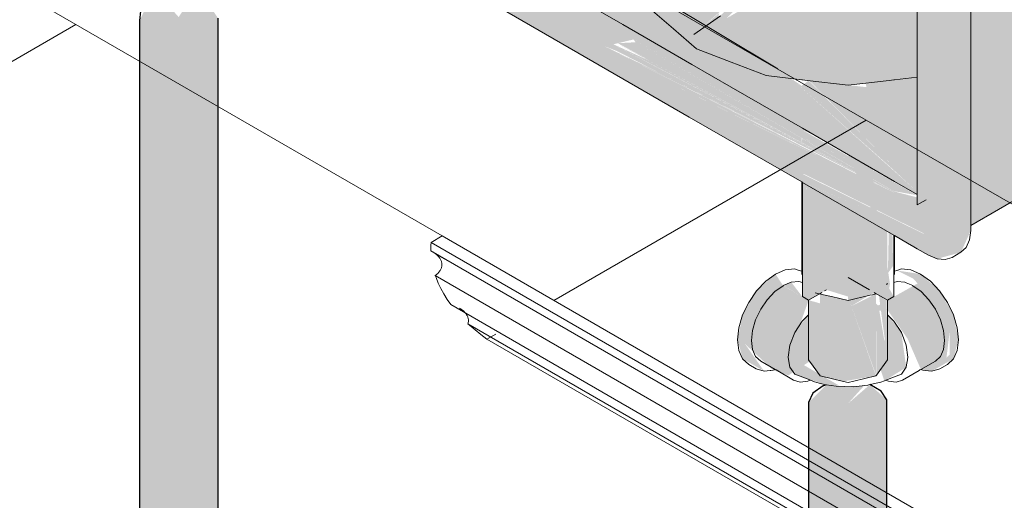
# Model space of a CAD drawing. Header units: millimetres. Extents: x 567 to 934, y -1 to 364.
# Tile 531 of 656: x 734.013 to 734.777, y 68.175 to 68.548. Entities that reach past the tile are written whole.
import ezdxf

# ---------------------------------------------------------------- set-up
doc = ezdxf.new("R2010")
doc.units = ezdxf.units.MM
doc.header["$MEASUREMENT"] = 0
for name, color, linetype, lineweight in [('A-GLAZ', 7, 'Continuous', 13), ('A-WALL', 7, 'Continuous', 25), ('AL-Condutos', 3, 'Continuous', 25), ('AL-Conexões', 63, 'Continuous', 18), ('AL-Hidrômetro principal', 9, 'Continuous', 18), ('Peças hidrossanitárias', 7, 'Continuous', 13), ('S-COLS', 7, 'Continuous', 13)]:
    doc.layers.add(name, color=color, linetype=linetype, lineweight=lineweight)

msp = doc.modelspace()

# ---------------------------------------------------------------- hatches: boundary and pattern name
at = {"layer": 'AL-Condutos', "linetype": 'Continuous'}
for points in [[(734.1668, 68.54948), (734.15787, 68.56291), (734.14524, 68.56398), (734.13622, 68.55041), (734.12401, 68.56425), (734.11243, 68.56154), (734.10598, 68.54764), (734.10598, 67.93584), (734.11054, 67.92898), (734.13143, 67.92115), (734.1555, 67.92487), (734.1668, 67.93768)], [(734.62531, 67.6548), (734.62725, 67.63227), (734.64486, 67.6221), (734.66974, 67.62286), (734.68541, 67.63403), (734.68608, 68.25317), (734.67279, 68.26507), (734.65584, 68.25041), (734.64977, 68.26347), (734.63892, 68.26484), (734.62526, 68.25133)], [(734.66815, 68.26406), (734.64964, 68.26377), (734.65584, 68.25041)], [(734.686, 67.65507), (734.68608, 68.25317), (734.68544, 67.6555)]]:
    msp.add_hatch(color=91, dxfattribs=at).paths.add_polyline_path(points)
at = {"layer": 'AL-Conexões', "linetype": 'Continuous'}
for points in [[(734.69369, 68.35371), (734.70624, 68.34751), (734.72706, 68.32553), (734.73468, 68.30589), (734.73468, 68.28829), (734.72097, 68.27557), (734.73763, 68.28519), (734.74157, 68.29991), (734.73763, 68.31919), (734.72685, 68.33785), (734.71213, 68.35091)], [(734.59781, 68.27627), (734.6096, 68.27231), (734.63341, 68.28802), (734.6263, 68.29906), (734.62522, 68.31928), (734.61445, 68.30545), (734.60934, 68.28636), (734.62522, 68.33049), (734.60543, 68.34191), (734.59954, 68.35091), (734.58482, 68.33785), (734.57405, 68.31919), (734.57011, 68.29991), (734.57405, 68.28519), (734.59071, 68.27556), (734.57599, 68.29651)], [(734.60561, 68.34198), (734.62037, 68.33329), (734.6118, 68.34462)], [(734.71239, 68.2769), (734.72097, 68.27557), (734.73226, 68.28604), (734.73468, 68.30589), (734.72706, 68.32553), (734.7099, 68.34365), (734.68645, 68.33049), (734.68645, 68.32307), (734.70208, 68.30071)], [(734.66464, 68.3207), (734.68645, 68.32307), (734.68078, 68.32721)], [(734.68407, 68.26801), (734.70102, 68.27853), (734.69722, 68.30545), (734.68645, 68.31928), (734.68645, 68.30445), (734.67801, 68.28573)], [(734.63859, 68.26488), (734.64914, 68.26426), (734.61473, 68.28421), (734.61445, 68.27318)], [(734.68645, 68.28028), (734.70165, 68.27941), (734.68835, 68.28709)]]:
    msp.add_hatch(color=51, dxfattribs=at).paths.add_polyline_path(points)
at = {"layer": 'AL-Hidrômetro principal', "linetype": 'Continuous'}
for points in [[(734.07552, 69.95865), (734.69264, 69.30236), (734.72512, 69.28361), (734.74088, 69.26804), (734.73378, 69.25861), (734.7511, 69.26861), (734.7511, 68.44361), (735.01091, 69.41861)], [(733.78183, 68.915), (733.80021, 68.89561), (733.93254, 68.82415), (733.97127, 68.83084), (734.1717, 68.71513), (734.10075, 68.74246), (734.1717, 68.71082), (734.10075, 68.73333), (734.1717, 68.69502), (734.10075, 68.72921), (734.1717, 68.69305), (734.10075, 68.72638), (734.1717, 68.68888), (734.10075, 68.72209), (734.53254, 68.4728), (734.62037, 68.4485), (734.51153, 68.50208), (734.62037, 68.44985), (734.46702, 68.52766), (734.50323, 68.51365), (734.4737, 68.52926), (734.49015, 68.53323), (734.62037, 68.46276), (734.69183, 68.43072), (734.5747, 68.53588), (734.53412, 68.5293), (734.5399, 68.53497), (734.52793, 68.53466), (734.55293, 68.54775), (734.52353, 68.53846), (734.50275, 68.55642), (734.49589, 68.57524), (734.48957, 68.57803), (734.49299, 68.61902), (734.20259, 68.80186), (734.19832, 68.80474), (734.13731, 68.79774), (734.1717, 68.77654), (734.10075, 68.7969), (734.1717, 68.76677), (734.10075, 68.78482), (734.1717, 68.74903), (734.10075, 68.77985), (734.1717, 68.74696), (734.10075, 68.77673), (734.1717, 68.74221), (734.10075, 68.76409), (733.96309, 68.84225), (733.80887, 68.92461), (733.81579, 69.76861), (733.80887, 69.76461), (733.81579, 69.76061), (733.81579, 69.79993), (734.70953, 69.24461), (734.70953, 68.40461), (734.71819, 68.36561), (734.72492, 68.36275), (734.74349, 68.36779), (734.7511, 68.38461), (734.7511, 69.23861), (734.74349, 69.26422), (734.72512, 69.28361), (733.85043, 69.78861), (733.80041, 69.81647), (733.78183, 69.81143), (733.77422, 69.79461), (733.77422, 68.94061)], [(735.01091, 68.53861), (735.01091, 69.41861), (734.7511, 68.44361), (734.7511, 68.38861)], [(734.53931, 68.67211), (734.51087, 68.65065), (734.49498, 68.62793), (734.48957, 68.60363), (734.50223, 68.55688), (734.53826, 68.52573), (734.59221, 68.50492), (734.65584, 68.49761), (734.70953, 68.50378), (734.70953, 68.59842), (734.69828, 68.62754), (734.69149, 68.63784), (734.70826, 68.60452), (734.70953, 68.60803), (734.69242, 68.64515), (734.68559, 68.67158), (734.68328, 68.69657), (734.68128, 68.90754), (734.67785, 68.90952), (734.65584, 68.90426), (734.6304, 68.90754), (734.63263, 68.6979), (734.63256, 68.58779), (734.56151, 68.54942), (734.58036, 68.5682), (734.61986, 68.58302), (734.56151, 68.54943), (734.63256, 68.58779), (734.63256, 68.69417), (734.6304, 68.90754), (734.62841, 68.69759), (734.6304, 68.69774), (734.61986, 68.64746), (734.61324, 68.63063), (734.61261, 68.6194), (734.59783, 68.59097), (734.59368, 68.59337), (734.5762, 68.5706), (734.55761, 68.55235), (734.53621, 68.53696), (734.57878, 68.57396), (734.59368, 68.59337), (734.61833, 68.64292), (734.60927, 68.66619), (734.5762, 68.65775), (734.58205, 68.65363)], [(734.55593, 68.55362), (734.53621, 68.53696), (734.55468, 68.54947)], [(734.59126, 68.52781), (734.59973, 68.52717), (734.56923, 68.54361)], [(734.46696, 68.52769), (734.62037, 68.45028), (734.50704, 68.50834)], [(734.46853, 68.52807), (734.50704, 68.50834), (734.62037, 68.45174), (734.50323, 68.51365)], [(734.47364, 68.52929), (734.62037, 68.45256), (734.501, 68.51676)], [(734.47645, 68.52996), (734.62037, 68.45276), (734.50047, 68.5175)], [(734.4771, 68.53011), (734.50047, 68.5175), (734.62037, 68.45609), (734.49089, 68.53084)], [(734.48932, 68.53303), (734.49089, 68.53084), (734.62037, 68.45689)], [(734.62037, 68.45689), (734.4902, 68.5332), (734.48937, 68.53301)], [(734.4902, 68.53321), (734.61986, 68.45719), (734.69183, 68.42218), (734.62037, 68.46276)], [(734.49089, 68.53084), (734.69183, 68.41499), (734.62037, 68.45689)], [(734.50047, 68.5175), (734.61986, 68.45303), (734.61986, 68.45635)], [(734.50323, 68.51365), (734.69183, 68.41413), (734.62037, 68.45256)], [(734.50704, 68.50834), (734.69183, 68.41397), (734.62037, 68.45174)], [(734.51153, 68.50208), (734.69183, 68.4136), (734.62037, 68.44985)], [(734.61167, 68.50269), (734.69183, 68.4312), (734.62037, 68.49672)], [(734.61986, 68.49719), (734.69183, 68.43363), (734.62538, 68.50111)], [(734.62591, 68.50105), (734.69131, 68.43415), (734.62037, 68.49672), (734.70953, 68.41483), (734.70953, 68.48558), (734.69333, 68.50192), (734.66952, 68.49918), (734.67012, 68.49597)], [(734.69333, 68.50192), (734.70953, 68.48558), (734.70953, 68.50378)], [(734.53254, 68.4728), (734.61986, 68.42238), (734.69183, 68.39279), (734.62037, 68.42868), (734.69183, 68.41143), (734.62037, 68.43896), (734.69183, 68.41333), (734.62037, 68.4485)], [(734.62037, 68.46409), (734.71646, 68.40861), (734.69183, 68.43072)], [(734.61986, 68.45303), (734.69183, 68.41483), (734.62037, 68.45609)], [(734.69131, 68.42246), (734.62037, 68.45689), (734.69131, 68.41529), (734.70953, 68.41209)], [(734.62037, 68.45256), (734.70953, 68.40461), (734.71646, 68.40861), (734.69183, 68.41499)], [(734.62037, 68.4485), (734.69131, 68.41358), (734.62037, 68.43896), (734.69131, 68.41163), (734.62037, 68.42924), (734.71442, 68.3826), (734.70953, 68.40461), (734.69183, 68.41413)], [(734.67439, 68.4329), (734.65584, 68.44361), (734.67973, 68.38741)], [(734.62037, 68.42868), (734.69131, 68.39305), (734.62037, 68.42209), (734.71819, 68.36561), (734.71452, 68.38216)], [(734.63911, 68.33862), (734.63467, 68.41383), (734.62553, 68.41911), (734.62563, 68.36572), (734.62374, 68.42014), (734.62037, 68.42209), (734.62037, 68.33346), (734.62522, 68.33066)], [(734.62522, 68.35593), (734.62522, 68.41929), (734.62381, 68.4201)], [(734.62522, 68.35148), (734.62674, 68.41841), (734.62522, 68.41929)], [(734.67675, 68.3362), (734.67888, 68.34056), (734.67794, 68.38637), (734.68009, 68.38761), (734.63238, 68.41515), (734.63278, 68.34057), (734.65584, 68.33347), (734.65584, 68.33034)], [(734.68641, 68.33063), (734.6884, 68.34337), (734.68177, 68.38664), (734.65584, 68.40161), (734.65584, 68.37361), (734.67436, 68.35897), (734.65692, 68.34891)], [(734.68641, 68.35014), (734.68641, 68.38396), (734.68177, 68.38664)], [(734.68679, 68.35158), (734.69083, 68.3572), (734.69032, 68.3817), (734.68747, 68.38335)], [(734.68641, 68.34222), (734.68641, 68.33063), (734.69131, 68.33346)], [(734.63419, 68.27195), (734.63419, 68.32815), (734.62527, 68.33063), (734.62522, 68.28445)], [(734.67749, 68.27195), (734.65703, 68.33004), (734.63419, 68.33552), (734.63419, 68.27195), (734.6523, 68.26762)], [(734.65846, 68.32609), (734.67174, 68.33414), (734.65686, 68.33058)], [(734.67749, 68.27281), (734.67749, 68.33551), (734.65846, 68.32609)], [(734.68645, 68.28445), (734.68578, 68.33027), (734.67984, 68.33442)], [(734.67755, 68.32808), (734.67789, 68.27251), (734.68645, 68.28445), (734.67956, 68.3261)]]:
    msp.add_hatch(color=40, dxfattribs=at).paths.add_polyline_path(points)

# ---------------------------------------------------------------- linework, layer by layer
at = {"layer": 'A-GLAZ', "color": 8, "lineweight": 5}
for p, q in [((734.66999, 68.47047), (734.42751, 68.33047)), ((735.88243, 67.77047), (734.66999, 68.47047)), ((734.3409, 68.38047), (734.33224, 68.37547)), ((734.33224, 68.37547), (735.71788, 67.57547)), ((735.72654, 67.58047), (734.3409, 68.38047)), ((734.33209, 68.36884), (734.34253, 68.36282)), ((734.33209, 68.36884), (735.70641, 67.57538)), ((734.33548, 68.34984), (735.67349, 67.57734)), ((734.34746, 68.32719), (735.63427, 67.58425)), ((734.36083, 68.31234), (735.60854, 67.59197)), ((734.38234, 68.30439), (734.37554, 68.30047)), ((735.58798, 67.60047), (734.37554, 68.30047)), ((734.37554, 68.30047), (735.58798, 67.60047))]:
    msp.add_line(p, q, dxfattribs=at)
for points in [[(734.33209, 68.36884), (734.33211, 68.37327), (734.33224, 68.37547)], [(734.33548, 68.34984), (734.33605, 68.35027), (734.3366, 68.35073), (734.33711, 68.35119), (734.33758, 68.35167), (734.33803, 68.35215), (734.33844, 68.35265), (734.33882, 68.35315), (734.33916, 68.35367), (734.33946, 68.35419), (734.33973, 68.35472), (734.33996, 68.35525), (734.34016, 68.35579), (734.34031, 68.35633), (734.34043, 68.35687), (734.34051, 68.35742), (734.34056, 68.35797), (734.34056, 68.35852), (734.34053, 68.35907), (734.34046, 68.35962), (734.34035, 68.36017), (734.3402, 68.36071), (734.34002, 68.36125), (734.3398, 68.36178), (734.33954, 68.36231), (734.33925, 68.36284), (734.33892, 68.36335), (734.33855, 68.36386), (734.33815, 68.36436), (734.33772, 68.36485), (734.33725, 68.36533), (734.33675, 68.36579), (734.33621, 68.36625), (734.33565, 68.36669), (734.33505, 68.36712), (734.33443, 68.36754), (734.33378, 68.36794), (734.33359, 68.36805)], [(734.34746, 68.32719), (734.34459, 68.3313), (734.34201, 68.33546), (734.33972, 68.33969), (734.33772, 68.34396), (734.33602, 68.34827), (734.33548, 68.34984)], [(734.36083, 68.31234), (734.36098, 68.31288), (734.36109, 68.31343), (734.36116, 68.31398), (734.36119, 68.31452), (734.36119, 68.31507), (734.36115, 68.31562), (734.36107, 68.31617), (734.36095, 68.31672), (734.36079, 68.31726), (734.3606, 68.3178), (734.36037, 68.31833), (734.3601, 68.31886), (734.3598, 68.31938), (734.35946, 68.31989), (734.35908, 68.3204), (734.35867, 68.3209), (734.35823, 68.32138), (734.35775, 68.32186), (734.35724, 68.32232), (734.3567, 68.32278), (734.35613, 68.32321), (734.35553, 68.32364), (734.3549, 68.32405), (734.35424, 68.32445), (734.35422, 68.32446)], [(734.37554, 68.30047), (734.3708, 68.30394), (734.3663, 68.30753), (734.36206, 68.31121), (734.36083, 68.31234)]]:
    msp.add_lwpolyline(points, dxfattribs=at)
at = {"layer": 'A-WALL', "color": 8, "lineweight": 5}
for p, q in [((734.04069, 68.8338), (734.66999, 68.47047)), ((733.96646, 68.59665), (734.3409, 68.38047))]:
    msp.add_line(p, q, dxfattribs=at)
at = {"layer": 'AL-Condutos'}
for p, q in [((734.10665, 68.55499), (734.10598, 68.54764)), ((734.10598, 68.54764), (734.10598, 67.95501)), ((734.1668, 67.95511), (734.1668, 68.54948)), ((734.63657, 68.26415), (734.62856, 68.25844)), ((734.63674, 68.2642), (734.63657, 68.26415)), ((734.63892, 68.26484), (734.63674, 68.2642)), ((734.68152, 68.26004), (734.67279, 68.26507)), ((734.68608, 68.25317), (734.68152, 68.26004)), ((734.62856, 68.25844), (734.62526, 68.25133)), ((734.68608, 67.65501), (734.68608, 68.25317)), ((734.62526, 68.25133), (734.62526, 67.63953))]:
    msp.add_line(p, q, dxfattribs=at)
at = {"layer": 'AL-Conexões'}
for p, q in [((734.60716, 68.35415), (734.59954, 68.35091)), ((734.61427, 68.35486), (734.60716, 68.35415)), ((734.618, 68.3537), (734.61427, 68.35486)), ((734.61986, 68.35313), (734.618, 68.3537)), ((734.69369, 68.35371), (734.69183, 68.35313)), ((734.69741, 68.35485), (734.69369, 68.35371)), ((734.70451, 68.35415), (734.69741, 68.35485)), ((734.71213, 68.35091), (734.70451, 68.35415)), ((734.59192, 68.34535), (734.58482, 68.33785)), ((734.59954, 68.35091), (734.59192, 68.34535)), ((734.6118, 68.34462), (734.60561, 68.34198)), ((734.61773, 68.34521), (734.6118, 68.34462)), ((734.62037, 68.34439), (734.61773, 68.34521)), ((734.69395, 68.34521), (734.69131, 68.34439)), ((734.69988, 68.34462), (734.69395, 68.34521)), ((734.70086, 68.3442), (734.69988, 68.34462)), ((734.70607, 68.34198), (734.70086, 68.3442)), ((734.71975, 68.34535), (734.71213, 68.35091)), ((734.72685, 68.33785), (734.71975, 68.34535)), ((734.58482, 68.33785), (734.57872, 68.32893)), ((734.59907, 68.33727), (734.59314, 68.33101)), ((734.60543, 68.34191), (734.59907, 68.33727)), ((734.60561, 68.34198), (734.60543, 68.34191)), ((734.70624, 68.34191), (734.70607, 68.34198)), ((734.71261, 68.33727), (734.70624, 68.34191)), ((734.71854, 68.33101), (734.71261, 68.33727)), ((734.73295, 68.32893), (734.72685, 68.33785)), ((734.57872, 68.32893), (734.57405, 68.31919)), ((734.59314, 68.33101), (734.58805, 68.32355)), ((734.72363, 68.32355), (734.71854, 68.33101)), ((734.73763, 68.31919), (734.73295, 68.32893)), ((734.58805, 68.32355), (734.58414, 68.31541)), ((734.72754, 68.31541), (734.72363, 68.32355)), ((734.57405, 68.31919), (734.5711, 68.30929)), ((734.58414, 68.31541), (734.58168, 68.30714)), ((734.62028, 68.3144), (734.61445, 68.30545)), ((734.62522, 68.31928), (734.62028, 68.3144)), ((734.69139, 68.3144), (734.68645, 68.31928)), ((734.69722, 68.30545), (734.69139, 68.3144)), ((734.73, 68.30715), (734.72754, 68.31541)), ((734.74057, 68.30929), (734.73763, 68.31919)), ((734.5711, 68.30929), (734.57011, 68.29991)), ((734.58168, 68.30714), (734.58084, 68.29931)), ((734.61445, 68.30545), (734.61066, 68.29572)), ((734.70102, 68.29572), (734.69722, 68.30545)), ((734.73084, 68.29931), (734.73, 68.30715)), ((734.74157, 68.29991), (734.74057, 68.30929)), ((734.57011, 68.29991), (734.5711, 68.29169)), ((734.58084, 68.29931), (734.58168, 68.29244)), ((734.73, 68.29244), (734.73084, 68.29931)), ((734.74057, 68.29169), (734.74157, 68.29991)), ((734.5711, 68.29169), (734.57405, 68.28519)), ((734.58168, 68.29244), (734.58414, 68.28701)), ((734.61066, 68.29572), (734.60934, 68.28636)), ((734.70234, 68.28636), (734.70102, 68.29572)), ((734.72754, 68.28701), (734.73, 68.29244)), ((734.73763, 68.28519), (734.74057, 68.29169)), ((734.57405, 68.28519), (734.57872, 68.28085)), ((734.58414, 68.28701), (734.58805, 68.28339)), ((734.58805, 68.28339), (734.59929, 68.2769)), ((734.60934, 68.28636), (734.61015, 68.28152)), ((734.70159, 68.28193), (734.70174, 68.2828)), ((734.70174, 68.2828), (734.70234, 68.28636)), ((734.71239, 68.2769), (734.72363, 68.28339)), ((734.72363, 68.28339), (734.72754, 68.28701)), ((734.73295, 68.28085), (734.73763, 68.28519)), ((734.57872, 68.28085), (734.58461, 68.27745)), ((734.58461, 68.27745), (734.59071, 68.27556)), ((734.59071, 68.27556), (734.59528, 68.27602)), ((734.59528, 68.27602), (734.59592, 68.27608)), ((734.59592, 68.27608), (734.59781, 68.27627)), ((734.59781, 68.27627), (734.59929, 68.2769)), ((734.59929, 68.2769), (734.6, 68.27648)), ((734.6, 68.27648), (734.61351, 68.26869)), ((734.61015, 68.28152), (734.61066, 68.27853)), ((734.61066, 68.27853), (734.61445, 68.27318)), ((734.69722, 68.27318), (734.70102, 68.27853)), ((734.69817, 68.26869), (734.71096, 68.27607)), ((734.70102, 68.27853), (734.70159, 68.28193)), ((734.71096, 68.27607), (734.71168, 68.27649)), ((734.71168, 68.27649), (734.71239, 68.2769)), ((734.71239, 68.2769), (734.71386, 68.27627)), ((734.71386, 68.27627), (734.71576, 68.27608)), ((734.71576, 68.27608), (734.72097, 68.27557)), ((734.72097, 68.27557), (734.72706, 68.27745)), ((734.72706, 68.27745), (734.73295, 68.28085)), ((734.61351, 68.26869), (734.6186, 68.26711)), ((734.61445, 68.27318), (734.6263, 68.26883)), ((734.6186, 68.26711), (734.62454, 68.26771)), ((734.62454, 68.26771), (734.62575, 68.26822)), ((734.62575, 68.26822), (734.62672, 68.26863)), ((734.6263, 68.26883), (734.62672, 68.26863)), ((734.62672, 68.26863), (734.62977, 68.26718)), ((734.62977, 68.26718), (734.63333, 68.26625)), ((734.68136, 68.26695), (734.68407, 68.26801)), ((734.68407, 68.26801), (734.6853, 68.26849)), ((734.6853, 68.26849), (734.68985, 68.27027)), ((734.6853, 68.26849), (734.68714, 68.2677)), ((734.68714, 68.2677), (734.69308, 68.26711)), ((734.68985, 68.27027), (734.69722, 68.27318)), ((734.69308, 68.26711), (734.69817, 68.26869)), ((734.63333, 68.26625), (734.63859, 68.26488)), ((734.63859, 68.26488), (734.63892, 68.26484)), ((734.63892, 68.26484), (734.64664, 68.26387)), ((734.64664, 68.26387), (734.66014, 68.26341)), ((734.66014, 68.26341), (734.6713, 68.26475)), ((734.6713, 68.26475), (734.67279, 68.26507)), ((734.67279, 68.26507), (734.67302, 68.26512)), ((734.67302, 68.26512), (734.68136, 68.26695))]:
    msp.add_line(p, q, dxfattribs=at)
at = {"layer": 'AL-Hidrômetro principal'}
for p, q in [((734.31001, 68.60128), (734.4461, 68.5227)), ((734.70953, 68.57915), (734.70953, 68.53057)), ((734.48109, 68.5445), (734.43669, 68.57014)), ((734.7511, 68.51398), (734.7511, 68.55799)), ((734.50223, 68.55688), (734.52024, 68.5413)), ((734.55672, 68.55147), (734.53621, 68.53696)), ((734.49754, 68.535), (734.48109, 68.5445)), ((734.49759, 68.53497), (734.49754, 68.535)), ((734.49766, 68.53493), (734.49759, 68.53497)), ((734.53449, 68.51367), (734.49766, 68.53493)), ((734.52024, 68.5413), (734.53826, 68.52573)), ((734.70953, 68.53057), (734.70953, 68.52698)), ((734.70953, 68.52698), (734.70953, 68.51881)), ((734.4461, 68.5227), (734.53254, 68.4728)), ((734.53826, 68.52573), (734.56523, 68.51532)), ((734.56506, 68.49602), (734.53449, 68.51367)), ((734.56523, 68.51532), (734.59221, 68.50492)), ((734.70953, 68.51881), (734.70953, 68.51698)), ((734.70953, 68.51698), (734.70953, 68.50489)), ((734.7511, 68.38861), (734.97627, 68.51861)), ((734.7511, 68.38861), (734.7511, 68.51398)), ((734.59221, 68.50492), (734.61986, 68.50174)), ((734.70953, 68.50489), (734.70953, 68.50378)), ((734.61986, 68.50174), (734.62037, 68.50169)), ((734.62037, 68.50169), (734.62402, 68.50127)), ((734.62402, 68.50127), (734.65584, 68.49761)), ((734.65584, 68.49761), (734.68765, 68.50127)), ((734.68765, 68.50127), (734.69131, 68.50169)), ((734.69131, 68.50169), (734.69183, 68.50175)), ((734.69183, 68.50175), (734.70953, 68.50378)), ((734.70953, 68.50378), (734.70953, 68.48146)), ((734.62037, 68.46409), (734.56506, 68.49602)), ((734.70953, 68.48146), (734.70953, 68.43804)), ((734.53254, 68.4728), (734.61986, 68.42238)), ((734.69183, 68.42283), (734.62037, 68.46409)), ((734.70953, 68.43804), (734.70953, 68.41261)), ((734.61986, 68.42238), (734.62037, 68.42209)), ((734.61986, 68.42238), (734.61986, 68.35111)), ((734.62037, 68.42209), (734.69131, 68.38113)), ((734.62037, 68.42209), (734.62037, 68.35787)), ((734.70953, 68.41261), (734.69183, 68.42283)), ((734.70953, 68.41261), (734.70953, 68.40461)), ((734.70953, 68.40461), (734.71646, 68.40861)), ((734.75021, 68.37736), (734.7511, 68.38461)), ((734.7511, 68.38461), (734.7511, 68.38861)), ((734.69131, 68.38113), (734.69183, 68.38083)), ((734.69131, 68.35298), (734.69131, 68.38113)), ((734.69183, 68.38083), (734.70202, 68.37495)), ((734.69183, 68.35541), (734.69183, 68.38083)), ((734.70202, 68.37495), (734.70691, 68.37213)), ((734.74762, 68.37162), (734.75021, 68.37736)), ((734.70691, 68.37213), (734.70953, 68.37061)), ((734.70953, 68.37061), (734.71819, 68.36561)), ((734.73656, 68.36379), (734.74349, 68.36779)), ((734.74349, 68.36779), (734.74762, 68.37162)), ((734.71819, 68.36561), (734.72492, 68.36275)), ((734.72492, 68.36275), (734.73118, 68.36213)), ((734.73118, 68.36213), (734.73656, 68.36379)), ((734.61986, 68.35111), (734.62037, 68.3504)), ((734.62037, 68.35787), (734.62037, 68.35313)), ((734.62037, 68.35313), (734.62037, 68.3504)), ((734.69131, 68.3504), (734.69131, 68.35298)), ((734.69131, 68.3504), (734.69183, 68.35111)), ((734.69183, 68.35111), (734.69183, 68.35541)), ((734.62037, 68.3504), (734.62037, 68.34826)), ((734.62037, 68.34826), (734.62037, 68.34547)), ((734.62037, 68.34547), (734.62037, 68.34439)), ((734.62037, 68.34439), (734.62037, 68.33346)), ((734.65584, 68.34828), (734.67258, 68.33861)), ((734.68578, 68.34269), (734.68645, 68.34363)), ((734.69131, 68.34826), (734.69131, 68.3504)), ((734.69131, 68.34547), (734.69131, 68.34826)), ((734.69131, 68.34506), (734.69131, 68.34547)), ((734.69131, 68.34439), (734.69131, 68.34506)), ((734.69131, 68.33346), (734.69131, 68.34439)), ((734.6304, 68.33642), (734.63676, 68.3349)), ((734.63386, 68.33559), (734.63562, 68.33661)), ((734.63765, 68.33778), (734.63911, 68.33862)), ((734.67605, 68.33661), (734.67637, 68.33643)), ((734.67637, 68.33643), (734.67781, 68.33559)), ((734.62037, 68.33346), (734.62522, 68.33066)), ((734.62522, 68.33066), (734.62527, 68.33063)), ((734.62522, 68.33066), (734.62522, 68.3306)), ((734.62522, 68.3306), (734.62522, 68.32198)), ((734.62527, 68.33063), (734.63183, 68.33442)), ((734.63183, 68.33442), (734.63386, 68.33559)), ((734.63676, 68.3349), (734.64311, 68.33338)), ((734.64311, 68.33338), (734.65584, 68.33034)), ((734.65584, 68.33034), (734.67287, 68.33441)), ((734.67287, 68.33441), (734.6748, 68.33487)), ((734.6748, 68.33487), (734.67781, 68.33559)), ((734.67781, 68.33559), (734.67984, 68.33442)), ((734.67984, 68.33442), (734.68641, 68.33063)), ((734.68641, 68.33063), (734.69131, 68.33346)), ((734.68645, 68.31928), (734.68645, 68.3306)), ((734.62522, 68.32198), (734.62522, 68.31928)), ((734.62522, 68.31928), (734.62522, 68.28445)), ((734.68645, 68.29998), (734.68645, 68.31928)), ((734.68645, 68.28445), (734.68645, 68.29998)), ((734.62522, 68.28445), (734.62888, 68.27934)), ((734.67789, 68.27251), (734.68645, 68.28445)), ((734.62888, 68.27934), (734.63419, 68.27195)), ((734.63419, 68.27195), (734.64388, 68.26963)), ((734.64388, 68.26963), (734.6523, 68.26762)), ((734.6523, 68.26762), (734.65584, 68.26677)), ((734.65584, 68.26677), (734.66039, 68.26786)), ((734.66039, 68.26786), (734.67749, 68.27195)), ((734.67749, 68.27195), (734.67789, 68.27251))]:
    msp.add_line(p, q, dxfattribs=at)
at = {"layer": 'Peças hidrossanitárias', "color": 8, "lineweight": 5}
msp.add_line((734.05243, 68.8403), (734.60128, 68.51014), dxfattribs=at)
at = {"layer": 'S-COLS', "color": 8, "lineweight": 5}
msp.add_line((734.05653, 68.54465), (733.49283, 68.2192), dxfattribs=at)

doc.saveas('drawing.dxf')
